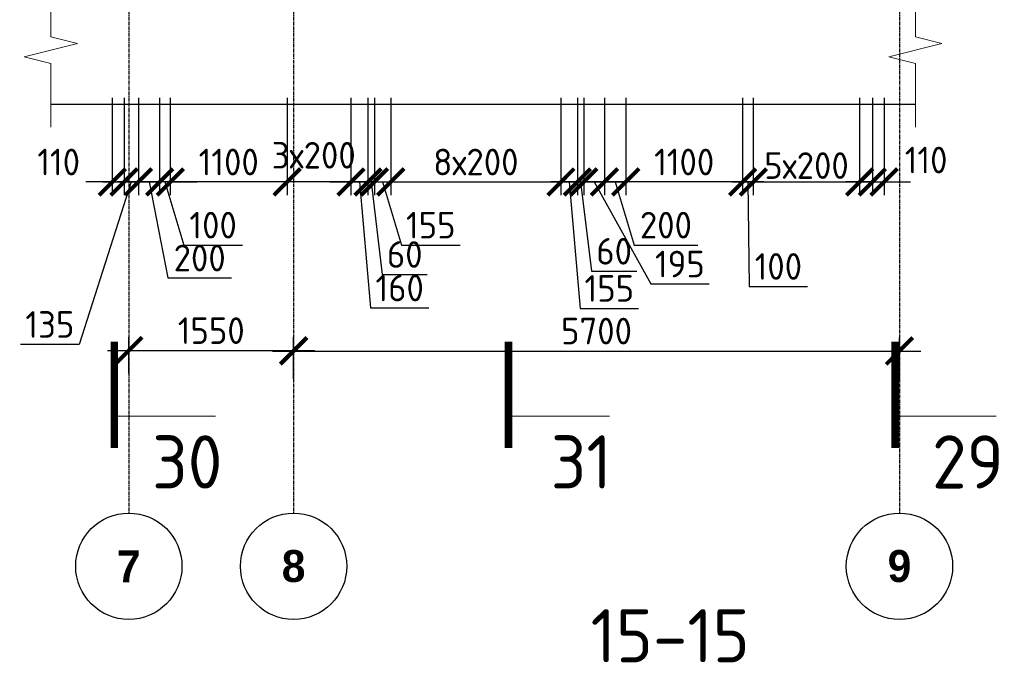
# Model space of a CAD drawing. Header units: millimetres. Extents: x 376598 to 1249954, y -318491 to -22134.
# Tile 309 of 444: x 677753 to 687016, y -49443 to -43393. Entities that reach past the tile are written whole.
import ezdxf

# ---------------------------------------------------------------- set-up
doc = ezdxf.new("R2010")
doc.units = ezdxf.units.MM
doc.linetypes.add('______5', pattern=[1100, 800, -100, 100, -100])
doc.linetypes.add('осевая', pattern=[50.8, 31.75, -6.35, 6.35, -6.35])
for name, color, linetype, lineweight in [('AF_Stena', 90, 'Continuous', 18), ('Оси', 40, '______5', 18), ('РАЗМЕРЫ', 1, 'Continuous', 9), ('Узлы', 7, 'Continuous', 0)]:
    doc.layers.add(name, color=color, linetype=linetype, lineweight=lineweight)
doc.styles.add('Century Gothic', font='GOTHIC.TTF')
doc.styles.add('GOST-2.304_Type-B', font='GOST_Common.ttf')
doc.dimstyles.new('СПДС', dxfattribs={"dimscale": 100, "dimtxt": 2.5, "dimasz": 2.5, "dimexe": 1.25, "dimexo": 0, "dimtad": 1, "dimdec": 0, "dimtxsty": 'GOST-2.304_Type-B', "dimblk": 'ARCHTICK', "dimcen": 2.5, "dimdle": 2, "dimadec": 0, "dimazin": 2, "dimtfac": 0.75, "dimtdec": 0, "dimtmove": 1, "dimatfit": 3, "dimfxl": 1, "dimtolj": 1, "dimarcsym": 1})

# ---------------------------------------------------------------- blocks, each defined once
blk = doc.blocks.new('_ArchTick')
at = {"color": 0, "linetype": 'ByBlock', "const_width": 0.15}
blk.add_lwpolyline([(-0.5, -0.5), (0.5, 0.5)], dxfattribs=at)
blk = doc.blocks.new('*D2289')
at = {"layer": 'DEFPOINTS', "color": 0, "lineweight": 0, "transparency": 16777216}
for p in [(678624.2, -44127.7), (678734.5, -44127.7), (678734.5, -44918.3)]:
    blk.add_point(p, dxfattribs=at)
at = {"layer": 'РАЗМЕРЫ', "color": 0, "lineweight": -2, "transparency": 16777216}
for p, q in [((678624.2, -44127.7), (678624.2, -45043.3)), ((678734.5, -44127.7), (678734.5, -45043.3)), ((678624.2, -44918.3), (678374.2, -44918.3)), ((678624.2, -44918.3), (678734.5, -44918.3)), ((678734.5, -44918.3), (678984.5, -44918.3))]:
    blk.add_line(p, q, dxfattribs=at)
at = {"layer": 'РАЗМЕРЫ', "color": 0, "lineweight": -2, "transparency": 16777216, "xscale": 250, "yscale": 250, "zscale": 250}
blk.add_blockref('_ArchTick', (678624.2, -44918.3), dxfattribs=at)
at = {"layer": 'РАЗМЕРЫ', "color": 0, "lineweight": -2, "transparency": 16777216, "xscale": 250, "yscale": 250, "zscale": 250, "rotation": 180}
blk.add_blockref('_ArchTick', (678734.5, -44918.3), dxfattribs=at)
at = {"layer": 'РАЗМЕРЫ', "color": 0, "lineweight": 0, "transparency": 16777216, "insert": (678119.5, -44730.8), "char_height": 250, "attachment_point": 5, "style": 'GOST-2.304_Type-B'}
blk.add_mtext('\\A1;110', dxfattribs=at)
blk = doc.blocks.new('*D2290')
at = {"layer": 'DEFPOINTS', "color": 0, "lineweight": 0, "transparency": 16777216}
for p in [(678734.5, -44127.7), (678869.3, -44127.7, -360), (678869.3, -44918.3)]:
    blk.add_point(p, dxfattribs=at)
at = {"layer": 'РАЗМЕРЫ', "color": 0, "lineweight": -2, "transparency": 16777216}
for p, q in [((678734.5, -44127.7), (678734.5, -45043.3)), ((678869.3, -44127.7), (678869.3, -45043.3)), ((678801.9, -44918.3), (678311.7, -46445.5)), ((678534.5, -44918.3), (679069.3, -44918.3)), ((678311.7, -46445.5), (677761.7, -46445.5))]:
    blk.add_line(p, q, dxfattribs=at)
at = {"layer": 'РАЗМЕРЫ', "color": 0, "lineweight": -2, "transparency": 16777216, "xscale": 250, "yscale": 250, "zscale": 250, "rotation": 180}
blk.add_blockref('_ArchTick', (678734.5, -44918.3), dxfattribs=at)
at = {"layer": 'РАЗМЕРЫ', "color": 0, "lineweight": -2, "transparency": 16777216, "xscale": 250, "yscale": 250, "zscale": 250}
blk.add_blockref('_ArchTick', (678869.3, -44918.3), dxfattribs=at)
at = {"layer": 'РАЗМЕРЫ', "color": 0, "lineweight": 0, "transparency": 16777216, "insert": (678036.7, -46258), "char_height": 250, "attachment_point": 5, "style": 'GOST-2.304_Type-B'}
blk.add_mtext('\\A1;135', dxfattribs=at)
blk = doc.blocks.new('*D2291')
at = {"layer": 'DEFPOINTS', "color": 0, "lineweight": 0, "transparency": 16777216}
for p in [(680869.3, -44127.7, -360), (681029.3, -44127.7, -360), (681029.3, -44918.3)]:
    blk.add_point(p, dxfattribs=at)
at = {"layer": 'РАЗМЕРЫ', "color": 0, "lineweight": -2, "transparency": 16777216}
for p, q in [((680869.3, -44127.7), (680869.3, -45043.3)), ((681029.3, -44127.7), (681029.3, -45043.3)), ((680669.3, -44918.3), (681229.3, -44918.3)), ((680949.3, -44918.3), (681052.5, -46102.7)), ((681052.5, -46102.7), (681602.5, -46102.7))]:
    blk.add_line(p, q, dxfattribs=at)
at = {"layer": 'РАЗМЕРЫ', "color": 0, "lineweight": -2, "transparency": 16777216, "xscale": 250, "yscale": 250, "zscale": 250, "rotation": 180}
blk.add_blockref('_ArchTick', (680869.3, -44918.3), dxfattribs=at)
at = {"layer": 'РАЗМЕРЫ', "color": 0, "lineweight": -2, "transparency": 16777216, "xscale": 250, "yscale": 250, "zscale": 250}
blk.add_blockref('_ArchTick', (681029.3, -44918.3), dxfattribs=at)
at = {"layer": 'РАЗМЕРЫ', "color": 0, "lineweight": 0, "transparency": 16777216, "insert": (681327.5, -45915.2), "char_height": 250, "attachment_point": 5, "style": 'GOST-2.304_Type-B'}
blk.add_mtext('\\A1;160', dxfattribs=at)
blk = doc.blocks.new('*D2292')
at = {"layer": 'DEFPOINTS', "color": 0, "lineweight": 0, "transparency": 16777216}
for p in [(681029.3, -44127.7, -360), (681089.7, -44127.7, -360), (681089.7, -44918.3)]:
    blk.add_point(p, dxfattribs=at)
at = {"layer": 'РАЗМЕРЫ', "color": 0, "lineweight": -2, "transparency": 16777216}
for p, q in [((681029.3, -44127.7), (681029.3, -45043.3)), ((681089.7, -44127.7), (681089.7, -45043.3)), ((681029.3, -44918.3), (680779.3, -44918.3)), ((681029.3, -44918.3), (681089.7, -44918.3)), ((681029.3, -44918.3), (681089.7, -44918.3)), ((681059.5, -44918.3), (681162.6, -45787.6)), ((681089.7, -44918.3), (681339.7, -44918.3)), ((681162.6, -45787.6), (681587.6, -45787.6))]:
    blk.add_line(p, q, dxfattribs=at)
at = {"layer": 'РАЗМЕРЫ', "color": 0, "lineweight": -2, "transparency": 16777216, "xscale": 250, "yscale": 250, "zscale": 250}
blk.add_blockref('_ArchTick', (681029.3, -44918.3), dxfattribs=at)
at = {"layer": 'РАЗМЕРЫ', "color": 0, "lineweight": -2, "transparency": 16777216, "xscale": 250, "yscale": 250, "zscale": 250, "rotation": 180}
blk.add_blockref('_ArchTick', (681089.7, -44918.3), dxfattribs=at)
at = {"layer": 'РАЗМЕРЫ', "color": 0, "lineweight": 0, "transparency": 16777216, "insert": (681375.1, -45600.1), "char_height": 250, "attachment_point": 5, "style": 'GOST-2.304_Type-B'}
blk.add_mtext('\\A1;60', dxfattribs=at)
blk = doc.blocks.new('*D2293')
at = {"layer": 'DEFPOINTS', "color": 0, "lineweight": 0, "transparency": 16777216}
for p in [(681089.7, -44127.7, -360), (681244.3, -44127.7, -360), (681244.3, -44918.3)]:
    blk.add_point(p, dxfattribs=at)
at = {"layer": 'РАЗМЕРЫ', "color": 0, "lineweight": -2, "transparency": 16777216}
for p, q in [((681089.7, -44127.7), (681089.7, -45043.3)), ((681244.3, -44127.7), (681244.3, -45043.3)), ((680889.7, -44918.3), (681444.3, -44918.3)), ((681167, -44918.3), (681345.1, -45512)), ((681345.1, -45512), (681895.1, -45512))]:
    blk.add_line(p, q, dxfattribs=at)
at = {"layer": 'РАЗМЕРЫ', "color": 0, "lineweight": -2, "transparency": 16777216, "xscale": 250, "yscale": 250, "zscale": 250, "rotation": 180}
blk.add_blockref('_ArchTick', (681089.7, -44918.3), dxfattribs=at)
at = {"layer": 'РАЗМЕРЫ', "color": 0, "lineweight": -2, "transparency": 16777216, "xscale": 250, "yscale": 250, "zscale": 250}
blk.add_blockref('_ArchTick', (681244.3, -44918.3), dxfattribs=at)
at = {"layer": 'РАЗМЕРЫ', "color": 0, "lineweight": 0, "transparency": 16777216, "insert": (681620.1, -45324.5), "char_height": 250, "attachment_point": 5, "style": 'GOST-2.304_Type-B'}
blk.add_mtext('\\A1;155', dxfattribs=at)
blk = doc.blocks.new('*D2294')
at = {"layer": 'DEFPOINTS', "color": 0, "lineweight": 0, "transparency": 16777216}
for p in [(681244.3, -44127.7, -360), (682844.3, -44127.7, -360), (682844.3, -44918.3)]:
    blk.add_point(p, dxfattribs=at)
at = {"layer": 'РАЗМЕРЫ', "color": 0, "lineweight": -2, "transparency": 16777216}
for p, q in [((681244.3, -44127.7), (681244.3, -45043.3)), ((682844.3, -44127.7), (682844.3, -45043.3)), ((681044.3, -44918.3), (683044.3, -44918.3))]:
    blk.add_line(p, q, dxfattribs=at)
at = {"layer": 'РАЗМЕРЫ', "color": 0, "lineweight": -2, "transparency": 16777216, "xscale": 250, "yscale": 250, "zscale": 250, "rotation": 180}
blk.add_blockref('_ArchTick', (681244.3, -44918.3), dxfattribs=at)
at = {"layer": 'РАЗМЕРЫ', "color": 0, "lineweight": -2, "transparency": 16777216, "xscale": 250, "yscale": 250, "zscale": 250}
blk.add_blockref('_ArchTick', (682844.3, -44918.3), dxfattribs=at)
at = {"layer": 'РАЗМЕРЫ', "color": 0, "lineweight": 0, "transparency": 16777216, "insert": (682044.3, -44730.8), "char_height": 250, "attachment_point": 5, "style": 'GOST-2.304_Type-B'}
blk.add_mtext('\\A1;8х200', dxfattribs=at)
blk = doc.blocks.new('*D2295')
at = {"layer": 'DEFPOINTS', "color": 0, "lineweight": 0, "transparency": 16777216}
for p in [(682844.3, -44127.7, -360), (682999.3, -44127.7, -360), (682999.3, -44918.3)]:
    blk.add_point(p, dxfattribs=at)
at = {"layer": 'РАЗМЕРЫ', "color": 0, "lineweight": -2, "transparency": 16777216}
for p, q in [((682844.3, -44127.7), (682844.3, -45043.3)), ((682999.3, -44127.7), (682999.3, -45043.3)), ((682644.3, -44918.3), (683199.3, -44918.3)), ((682921.8, -44918.3), (683025, -46106.8)), ((683025, -46106.8), (683575, -46106.8))]:
    blk.add_line(p, q, dxfattribs=at)
at = {"layer": 'РАЗМЕРЫ', "color": 0, "lineweight": -2, "transparency": 16777216, "xscale": 250, "yscale": 250, "zscale": 250, "rotation": 180}
blk.add_blockref('_ArchTick', (682844.3, -44918.3), dxfattribs=at)
at = {"layer": 'РАЗМЕРЫ', "color": 0, "lineweight": -2, "transparency": 16777216, "xscale": 250, "yscale": 250, "zscale": 250}
blk.add_blockref('_ArchTick', (682999.3, -44918.3), dxfattribs=at)
at = {"layer": 'РАЗМЕРЫ', "color": 0, "lineweight": 0, "transparency": 16777216, "insert": (683300, -45919.3), "char_height": 250, "attachment_point": 5, "style": 'GOST-2.304_Type-B'}
blk.add_mtext('\\A1;155', dxfattribs=at)
blk = doc.blocks.new('*D2296')
at = {"layer": 'DEFPOINTS', "color": 0, "lineweight": 0, "transparency": 16777216}
for p in [(682999.3, -44127.7, -360), (683059.7, -44127.7, -360), (683059.7, -44918.3)]:
    blk.add_point(p, dxfattribs=at)
at = {"layer": 'РАЗМЕРЫ', "color": 0, "lineweight": -2, "transparency": 16777216}
for p, q in [((682999.3, -44127.7), (682999.3, -45043.3)), ((683059.7, -44127.7), (683059.7, -45043.3)), ((682999.3, -44918.3), (682749.3, -44918.3)), ((682999.3, -44918.3), (683059.7, -44918.3)), ((682999.3, -44918.3), (683059.7, -44918.3)), ((683029.5, -44918.3), (683132.6, -45757.6)), ((683059.7, -44918.3), (683309.7, -44918.3)), ((683132.6, -45757.6), (683557.6, -45757.6))]:
    blk.add_line(p, q, dxfattribs=at)
at = {"layer": 'РАЗМЕРЫ', "color": 0, "lineweight": -2, "transparency": 16777216, "xscale": 250, "yscale": 250, "zscale": 250}
blk.add_blockref('_ArchTick', (682999.3, -44918.3), dxfattribs=at)
at = {"layer": 'РАЗМЕРЫ', "color": 0, "lineweight": -2, "transparency": 16777216, "xscale": 250, "yscale": 250, "zscale": 250, "rotation": 180}
blk.add_blockref('_ArchTick', (683059.7, -44918.3), dxfattribs=at)
at = {"layer": 'РАЗМЕРЫ', "color": 0, "lineweight": 0, "transparency": 16777216, "insert": (683345.1, -45570.1), "char_height": 250, "attachment_point": 5, "style": 'GOST-2.304_Type-B'}
blk.add_mtext('\\A1;60', dxfattribs=at)
blk = doc.blocks.new('*D2297')
at = {"layer": 'DEFPOINTS', "color": 0, "lineweight": 0, "transparency": 16777216}
for p in [(683059.7, -44127.7, -360), (683254.3, -44127.7, -360), (683254.3, -44918.3)]:
    blk.add_point(p, dxfattribs=at)
at = {"layer": 'РАЗМЕРЫ', "color": 0, "lineweight": -2, "transparency": 16777216}
for p, q in [((683059.7, -44127.7), (683059.7, -45043.3)), ((683254.3, -44127.7), (683254.3, -45043.3)), ((682859.7, -44918.3), (683454.3, -44918.3)), ((683157, -44918.3), (683688.9, -45877.3)), ((683688.9, -45877.3), (684238.9, -45877.3))]:
    blk.add_line(p, q, dxfattribs=at)
at = {"layer": 'РАЗМЕРЫ', "color": 0, "lineweight": -2, "transparency": 16777216, "xscale": 250, "yscale": 250, "zscale": 250, "rotation": 180}
blk.add_blockref('_ArchTick', (683059.7, -44918.3), dxfattribs=at)
at = {"layer": 'РАЗМЕРЫ', "color": 0, "lineweight": -2, "transparency": 16777216, "xscale": 250, "yscale": 250, "zscale": 250}
blk.add_blockref('_ArchTick', (683254.3, -44918.3), dxfattribs=at)
at = {"layer": 'РАЗМЕРЫ', "color": 0, "lineweight": 0, "transparency": 16777216, "insert": (683963.9, -45689.8), "char_height": 250, "attachment_point": 5, "style": 'GOST-2.304_Type-B'}
blk.add_mtext('\\A1;195', dxfattribs=at)
blk = doc.blocks.new('*D2298')
at = {"layer": 'DEFPOINTS', "color": 0, "lineweight": 0, "transparency": 16777216}
for p in [(684654.3, -44127.7, -360), (685654.3, -44127.7, -360), (685654.3, -44918.3)]:
    blk.add_point(p, dxfattribs=at)
at = {"layer": 'РАЗМЕРЫ', "color": 0, "lineweight": -2, "transparency": 16777216}
for p, q in [((684654.3, -44127.7), (684654.3, -45043.3)), ((685654.3, -44127.7), (685654.3, -45043.3)), ((684454.3, -44918.3), (685854.3, -44918.3))]:
    blk.add_line(p, q, dxfattribs=at)
at = {"layer": 'РАЗМЕРЫ', "color": 0, "lineweight": -2, "transparency": 16777216, "xscale": 250, "yscale": 250, "zscale": 250, "rotation": 180}
blk.add_blockref('_ArchTick', (684654.3, -44918.3), dxfattribs=at)
at = {"layer": 'РАЗМЕРЫ', "color": 0, "lineweight": -2, "transparency": 16777216, "xscale": 250, "yscale": 250, "zscale": 250}
blk.add_blockref('_ArchTick', (685654.3, -44918.3), dxfattribs=at)
at = {"layer": 'РАЗМЕРЫ', "color": 0, "lineweight": 0, "transparency": 16777216, "insert": (685154.5, -44764.2), "char_height": 250, "attachment_point": 5, "style": 'GOST-2.304_Type-B'}
blk.add_mtext('\\A1;5х200', dxfattribs=at)
blk = doc.blocks.new('*D2299')
at = {"layer": 'DEFPOINTS', "color": 0, "lineweight": 0, "transparency": 16777216}
for p in [(685774.3, -44127.7, -360), (685884.7, -44127.7, -360), (685884.7, -44918.3)]:
    blk.add_point(p, dxfattribs=at)
at = {"layer": 'РАЗМЕРЫ', "color": 0, "lineweight": -2, "transparency": 16777216}
for p, q in [((685774.3, -44127.7), (685774.3, -45043.3)), ((685884.7, -44127.7), (685884.7, -45043.3)), ((685774.3, -44918.3), (685524.3, -44918.3)), ((685774.3, -44918.3), (685884.7, -44918.3)), ((685884.7, -44918.3), (686134.7, -44918.3))]:
    blk.add_line(p, q, dxfattribs=at)
at = {"layer": 'РАЗМЕРЫ', "color": 0, "lineweight": -2, "transparency": 16777216, "xscale": 250, "yscale": 250, "zscale": 250}
blk.add_blockref('_ArchTick', (685774.3, -44918.3), dxfattribs=at)
at = {"layer": 'РАЗМЕРЫ', "color": 0, "lineweight": -2, "transparency": 16777216, "xscale": 250, "yscale": 250, "zscale": 250, "rotation": 180}
blk.add_blockref('_ArchTick', (685884.7, -44918.3), dxfattribs=at)
at = {"layer": 'РАЗМЕРЫ', "color": 0, "lineweight": 0, "transparency": 16777216, "insert": (686280.2, -44712.3), "char_height": 250, "attachment_point": 5, "style": 'GOST-2.304_Type-B'}
blk.add_mtext('\\A1;110', dxfattribs=at)
blk = doc.blocks.new('*D2300')
at = {"layer": 'DEFPOINTS', "color": 0, "lineweight": 0, "transparency": 16777216}
for p in [(684554.3, -44127.7, -200), (684654.3, -44127.7, -200), (684554.3, -44918.3)]:
    blk.add_point(p, dxfattribs=at)
at = {"layer": 'РАЗМЕРЫ', "color": 0, "lineweight": -2, "transparency": 16777216}
for p, q in [((684554.3, -44127.7), (684554.3, -45043.3)), ((684654.3, -44127.7), (684654.3, -45043.3)), ((684554.3, -44918.3), (684304.3, -44918.3)), ((684654.3, -44918.3), (684554.3, -44918.3)), ((684654.3, -44918.3), (684554.3, -44918.3)), ((684604.3, -44918.3), (684615.1, -45900)), ((684654.3, -44918.3), (684904.3, -44918.3)), ((684615.1, -45900), (685165.1, -45900))]:
    blk.add_line(p, q, dxfattribs=at)
at = {"layer": 'РАЗМЕРЫ', "color": 0, "lineweight": -2, "transparency": 16777216, "xscale": 250, "yscale": 250, "zscale": 250}
blk.add_blockref('_ArchTick', (684554.3, -44918.3), dxfattribs=at)
at = {"layer": 'РАЗМЕРЫ', "color": 0, "lineweight": -2, "transparency": 16777216, "xscale": 250, "yscale": 250, "zscale": 250, "rotation": 180}
blk.add_blockref('_ArchTick', (684654.3, -44918.3), dxfattribs=at)
at = {"layer": 'РАЗМЕРЫ', "color": 0, "lineweight": 0, "transparency": 16777216, "insert": (684890.1, -45712.5), "char_height": 250, "attachment_point": 5, "style": 'GOST-2.304_Type-B'}
blk.add_mtext('\\A1;100', dxfattribs=at)
blk = doc.blocks.new('*D2283')
at = {"layer": 'DEFPOINTS', "color": 0, "lineweight": 0, "transparency": 16777216}
for p in [(683454.3, -44127.7, -200), (684554.3, -44127.7, -200), (683454.3, -44918.3)]:
    blk.add_point(p, dxfattribs=at)
at = {"layer": 'РАЗМЕРЫ', "color": 0, "lineweight": -2, "transparency": 16777216}
for p, q in [((683454.3, -44127.7), (683454.3, -45043.3)), ((684554.3, -44127.7), (684554.3, -45043.3)), ((684754.3, -44918.3), (683254.3, -44918.3))]:
    blk.add_line(p, q, dxfattribs=at)
at = {"layer": 'РАЗМЕРЫ', "color": 0, "lineweight": -2, "transparency": 16777216, "xscale": 250, "yscale": 250, "zscale": 250, "rotation": 180}
blk.add_blockref('_ArchTick', (683454.3, -44918.3), dxfattribs=at)
at = {"layer": 'РАЗМЕРЫ', "color": 0, "lineweight": -2, "transparency": 16777216, "xscale": 250, "yscale": 250, "zscale": 250}
blk.add_blockref('_ArchTick', (684554.3, -44918.3), dxfattribs=at)
at = {"layer": 'РАЗМЕРЫ', "color": 0, "lineweight": 0, "transparency": 16777216, "insert": (684004.3, -44730.8), "char_height": 250, "attachment_point": 5, "style": 'GOST-2.304_Type-B'}
blk.add_mtext('\\A1;1100', dxfattribs=at)
blk = doc.blocks.new('*D2284')
at = {"layer": 'DEFPOINTS', "color": 0, "lineweight": 0, "transparency": 16777216}
for p in [(683254.3, -44182.5, 160), (683454.3, -44127.7, -200), (683254.3, -44918.3)]:
    blk.add_point(p, dxfattribs=at)
at = {"layer": 'РАЗМЕРЫ', "color": 0, "lineweight": -2, "transparency": 16777216}
for p, q in [((683254.3, -44182.5), (683254.3, -45043.3)), ((683454.3, -44127.7), (683454.3, -45043.3)), ((683654.3, -44918.3), (683054.3, -44918.3)), ((683354.3, -44918.3), (683532.5, -45512)), ((683532.5, -45512), (684132.5, -45512))]:
    blk.add_line(p, q, dxfattribs=at)
at = {"layer": 'РАЗМЕРЫ', "color": 0, "lineweight": -2, "transparency": 16777216, "xscale": 250, "yscale": 250, "zscale": 250, "rotation": 180}
blk.add_blockref('_ArchTick', (683254.3, -44918.3), dxfattribs=at)
at = {"layer": 'РАЗМЕРЫ', "color": 0, "lineweight": -2, "transparency": 16777216, "xscale": 250, "yscale": 250, "zscale": 250}
blk.add_blockref('_ArchTick', (683454.3, -44918.3), dxfattribs=at)
at = {"layer": 'РАЗМЕРЫ', "color": 0, "lineweight": 0, "transparency": 16777216, "insert": (683832.5, -45324.5), "char_height": 250, "attachment_point": 5, "style": 'GOST-2.304_Type-B'}
blk.add_mtext('\\A1;200', dxfattribs=at)
blk = doc.blocks.new('*D2285')
at = {"layer": 'DEFPOINTS', "color": 0, "lineweight": 0, "transparency": 16777216}
for p in [(680269.3, -44127.7, -200), (680869.3, -44127.7, -200), (680269.3, -44918.3)]:
    blk.add_point(p, dxfattribs=at)
at = {"layer": 'РАЗМЕРЫ', "color": 0, "lineweight": -2, "transparency": 16777216}
for p, q in [((680269.3, -44127.7), (680269.3, -45043.3)), ((680869.3, -44127.7), (680869.3, -45043.3)), ((681069.3, -44918.3), (680069.3, -44918.3))]:
    blk.add_line(p, q, dxfattribs=at)
at = {"layer": 'РАЗМЕРЫ', "color": 0, "lineweight": -2, "transparency": 16777216, "xscale": 250, "yscale": 250, "zscale": 250, "rotation": 180}
blk.add_blockref('_ArchTick', (680269.3, -44918.3), dxfattribs=at)
at = {"layer": 'РАЗМЕРЫ', "color": 0, "lineweight": -2, "transparency": 16777216, "xscale": 250, "yscale": 250, "zscale": 250}
blk.add_blockref('_ArchTick', (680869.3, -44918.3), dxfattribs=at)
at = {"layer": 'РАЗМЕРЫ', "color": 0, "lineweight": 0, "transparency": 16777216, "insert": (680518.9, -44667.3), "char_height": 250, "attachment_point": 5, "style": 'GOST-2.304_Type-B'}
blk.add_mtext('\\A1;3х200', dxfattribs=at)
blk = doc.blocks.new('*D2286')
at = {"layer": 'DEFPOINTS', "color": 0, "lineweight": 0, "transparency": 16777216}
for p in [(679169.3, -44127.7, -200), (680269.3, -44127.7, -200), (679169.3, -44918.3)]:
    blk.add_point(p, dxfattribs=at)
at = {"layer": 'РАЗМЕРЫ', "color": 0, "lineweight": -2, "transparency": 16777216}
for p, q in [((679169.3, -44127.7), (679169.3, -45043.3)), ((680269.3, -44127.7), (680269.3, -45043.3)), ((680469.3, -44918.3), (678969.3, -44918.3))]:
    blk.add_line(p, q, dxfattribs=at)
at = {"layer": 'РАЗМЕРЫ', "color": 0, "lineweight": -2, "transparency": 16777216, "xscale": 250, "yscale": 250, "zscale": 250, "rotation": 180}
blk.add_blockref('_ArchTick', (679169.3, -44918.3), dxfattribs=at)
at = {"layer": 'РАЗМЕРЫ', "color": 0, "lineweight": -2, "transparency": 16777216, "xscale": 250, "yscale": 250, "zscale": 250}
blk.add_blockref('_ArchTick', (680269.3, -44918.3), dxfattribs=at)
at = {"layer": 'РАЗМЕРЫ', "color": 0, "lineweight": 0, "transparency": 16777216, "insert": (679719.3, -44730.8), "char_height": 250, "attachment_point": 5, "style": 'GOST-2.304_Type-B'}
blk.add_mtext('\\A1;1100', dxfattribs=at)
blk = doc.blocks.new('*D2287')
at = {"layer": 'DEFPOINTS', "color": 0, "lineweight": 0, "transparency": 16777216}
for p in [(679069.3, -44127.7, -200), (679169.3, -44127.7, -200), (679069.3, -44918.3)]:
    blk.add_point(p, dxfattribs=at)
at = {"layer": 'РАЗМЕРЫ', "color": 0, "lineweight": -2, "transparency": 16777216}
for p, q in [((679069.3, -44127.7), (679069.3, -45043.3)), ((679169.3, -44127.7), (679169.3, -45043.3)), ((679069.3, -44918.3), (678819.3, -44918.3)), ((679169.3, -44918.3), (679069.3, -44918.3)), ((679169.3, -44918.3), (679069.3, -44918.3)), ((679119.3, -44918.3), (679297.5, -45512)), ((679169.3, -44918.3), (679419.3, -44918.3)), ((679297.5, -45512), (679847.5, -45512))]:
    blk.add_line(p, q, dxfattribs=at)
at = {"layer": 'РАЗМЕРЫ', "color": 0, "lineweight": -2, "transparency": 16777216, "xscale": 250, "yscale": 250, "zscale": 250}
blk.add_blockref('_ArchTick', (679069.3, -44918.3), dxfattribs=at)
at = {"layer": 'РАЗМЕРЫ', "color": 0, "lineweight": -2, "transparency": 16777216, "xscale": 250, "yscale": 250, "zscale": 250, "rotation": 180}
blk.add_blockref('_ArchTick', (679169.3, -44918.3), dxfattribs=at)
at = {"layer": 'РАЗМЕРЫ', "color": 0, "lineweight": 0, "transparency": 16777216, "insert": (679572.5, -45324.5), "char_height": 250, "attachment_point": 5, "style": 'GOST-2.304_Type-B'}
blk.add_mtext('\\A1;100', dxfattribs=at)
blk = doc.blocks.new('*D2288')
at = {"layer": 'DEFPOINTS', "color": 0, "lineweight": 0, "transparency": 16777216}
for p in [(679069.3, -44127.7, -200), (678869.3, -44197.4, 160), (678869.3, -44918.3)]:
    blk.add_point(p, dxfattribs=at)
at = {"layer": 'РАЗМЕРЫ', "color": 0, "lineweight": -2, "transparency": 16777216}
for p, q in [((679069.3, -44127.7), (679069.3, -45043.3)), ((678869.3, -44197.4), (678869.3, -45043.3)), ((679269.3, -44918.3), (678669.3, -44918.3)), ((678969.3, -44918.3), (679146, -45821)), ((679146, -45821), (679746, -45821))]:
    blk.add_line(p, q, dxfattribs=at)
at = {"layer": 'РАЗМЕРЫ', "color": 0, "lineweight": -2, "transparency": 16777216, "xscale": 250, "yscale": 250, "zscale": 250, "rotation": 180}
blk.add_blockref('_ArchTick', (678869.3, -44918.3), dxfattribs=at)
at = {"layer": 'РАЗМЕРЫ', "color": 0, "lineweight": -2, "transparency": 16777216, "xscale": 250, "yscale": 250, "zscale": 250}
blk.add_blockref('_ArchTick', (679069.3, -44918.3), dxfattribs=at)
at = {"layer": 'РАЗМЕРЫ', "color": 0, "lineweight": 0, "transparency": 16777216, "insert": (679446, -45633.5), "char_height": 250, "attachment_point": 5, "style": 'GOST-2.304_Type-B'}
blk.add_mtext('\\A1;200', dxfattribs=at)
blk = doc.blocks.new('NSY101')
at = {"color": 0, "linetype": 'ByBlock', "lineweight": -2}
blk.add_circle((0, 0), 50, dxfattribs=at)
blk = doc.blocks.new('*D2335')
at = {"layer": 'DEFPOINTS', "color": 0, "lineweight": 0, "transparency": 16777216}
for p in [(680329.6, -46503.7), (678779.6, -46720.6), (680329.6, -46768.1)]:
    blk.add_point(p, dxfattribs=at)
at = {"layer": 'РАЗМЕРЫ', "color": 0, "lineweight": -2, "transparency": 16777216}
for p, q in [((678779.6, -46720.6), (678779.6, -46378.7)), ((680329.6, -46768.1), (680329.6, -46378.7)), ((678579.6, -46503.7), (680529.6, -46503.7))]:
    blk.add_line(p, q, dxfattribs=at)
at = {"layer": 'РАЗМЕРЫ', "color": 0, "lineweight": -2, "transparency": 16777216, "xscale": 250, "yscale": 250, "zscale": 250, "rotation": 180}
blk.add_blockref('_ArchTick', (678779.6, -46503.7), dxfattribs=at)
at = {"layer": 'РАЗМЕРЫ', "color": 0, "lineweight": -2, "transparency": 16777216, "xscale": 250, "yscale": 250, "zscale": 250}
blk.add_blockref('_ArchTick', (680329.6, -46503.7), dxfattribs=at)
at = {"layer": 'РАЗМЕРЫ', "color": 0, "lineweight": 0, "transparency": 16777216, "insert": (679554.6, -46316.2), "char_height": 250, "attachment_point": 5, "style": 'GOST-2.304_Type-B'}
blk.add_mtext('\\A1;1550', dxfattribs=at)
blk = doc.blocks.new('*D2336')
at = {"layer": 'DEFPOINTS', "color": 0, "lineweight": 0, "transparency": 16777216}
for p in [(686029.6, -46507.6), (680329.6, -46768.1), (686029.6, -46787.4)]:
    blk.add_point(p, dxfattribs=at)
at = {"layer": 'РАЗМЕРЫ', "color": 0, "lineweight": -2, "transparency": 16777216}
for p, q in [((680329.6, -46768.1), (680329.6, -46382.6)), ((686029.6, -46787.4), (686029.6, -46382.6)), ((680129.6, -46507.6), (686229.6, -46507.6))]:
    blk.add_line(p, q, dxfattribs=at)
at = {"layer": 'РАЗМЕРЫ', "color": 0, "lineweight": -2, "transparency": 16777216, "xscale": 250, "yscale": 250, "zscale": 250, "rotation": 180}
blk.add_blockref('_ArchTick', (680329.6, -46507.6), dxfattribs=at)
at = {"layer": 'РАЗМЕРЫ', "color": 0, "lineweight": -2, "transparency": 16777216, "xscale": 250, "yscale": 250, "zscale": 250}
blk.add_blockref('_ArchTick', (686029.6, -46507.6), dxfattribs=at)
at = {"layer": 'РАЗМЕРЫ', "color": 0, "lineweight": 0, "transparency": 16777216, "insert": (683179.6, -46320.1), "char_height": 250, "attachment_point": 5, "style": 'GOST-2.304_Type-B'}
blk.add_mtext('\\A1;5700', dxfattribs=at)

msp = doc.modelspace()

# ---------------------------------------------------------------- linework, layer by layer
at = {"color": 7, "linetype": 'Continuous', "lineweight": 25, "transparency": 33554687}
msp.add_line((686179.3, -44191.6), (678046.1, -44191.6), dxfattribs=at)
at = {"layer": 'AF_Stena', "lineweight": 20}
for points in [[(678046.1, -43499.4), (678046.1, -43027.6)], [(686179.3, -43499.4), (686179.3, -43027.6)], [(678046.1, -43499.4), (678046.1, -43554.4)], [(686179.3, -43499.4), (686179.3, -43554.4)], [(678296.1, -43616.9), (677796.1, -43741.9)], [(678046.1, -43554.4), (678296.1, -43616.9)], [(686429.3, -43616.9), (685929.3, -43741.9)], [(686179.3, -43554.4), (686429.3, -43616.9)], [(677796.1, -43741.9), (678046.1, -43804.4)], [(678046.1, -43804.4), (678046.1, -43859.4)], [(685929.3, -43741.9), (686179.3, -43804.4)], [(686179.3, -43804.4), (686179.3, -43859.4)], [(678046.1, -43859.4), (678046.1, -44403.5)], [(686179.3, -43859.4), (686179.3, -44403.5)]]:
    msp.add_lwpolyline(points, dxfattribs=at)
at = {"layer": 'Оси', "color": 16, "linetype": 'осевая', "lineweight": 25, "transparency": 33554687}
for p, q in [((678779.6, -37063.1), (678779.6, -48031.1)), ((680329.6, -37063.1), (680329.6, -48031.1)), ((686029.6, -37063.1), (686029.6, -48031.1))]:
    msp.add_line(p, q, dxfattribs=at)
at = {"layer": 'Узлы', "color": 1, "linetype": 'Continuous', "lineweight": 0}
for p, q in [((678644.1, -47120.3), (679594.1, -47120.3)), ((682350.9, -47120.3), (683300.9, -47120.3)), ((685989.1, -47120.3), (686939.1, -47120.3))]:
    msp.add_line(p, q, dxfattribs=at)
at = {"layer": 'Узлы', "color": 1, "linetype": 'Continuous', "lineweight": 0, "const_width": 70}
for points in [[(678644.1, -47420.3), (678644.1, -46420.3)], [(682350.9, -47420.3), (682350.9, -46420.3)], [(685989.1, -47420.3), (685989.1, -46420.3)]]:
    msp.add_lwpolyline(points, dxfattribs=at)

# ---------------------------------------------------------------- block references
at = {"layer": 'Оси', "color": 16, "linetype": 'Continuous', "lineweight": 25, "transparency": 33554687, "xscale": 9.999999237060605, "yscale": 9.999999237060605, "zscale": 9.999999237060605}
for p in [(678779.6, -48531.1), (680329.6, -48531.1), (686029.6, -48531.1)]:
    msp.add_blockref('NSY101', p, dxfattribs=at)

# ---------------------------------------------------------------- texts
at = {"layer": 'Оси', "color": 16, "linetype": 'Continuous', "lineweight": 25, "transparency": 33554687, "char_height": 300, "width": 385, "attachment_point": 5, "style": 'Century Gothic'}
for s, insert in [('\\A1;{\\fCentury Gothic|i0|b1;\\H300.000000;\\W1.000000;\\C16;7}\\P', (678779.6, -48531.1)), ('\\A1;{\\fCentury Gothic|i0|b1;\\H300.000000;\\W1.000000;\\C16;8}\\P', (680329.6, -48531.1)), ('\\A1;{\\fCentury Gothic|i0|b1;\\H300.000000;\\W1.000000;\\C16;9}\\P', (686029.6, -48531.1))]:
    msp.add_mtext(s, dxfattribs=dict(at, insert=insert))
at = {"layer": 'РАЗМЕРЫ', "insert": (683872.1, -49184.6), "char_height": 500, "attachment_point": 5, "style": 'GOST-2.304_Type-B'}
msp.add_mtext_dynamic_manual_height_columns('15-15', width=3941.213, gutter_width=625, heights=[0], dxfattribs=at)
at = {"layer": 'Узлы', "color": 1, "linetype": 'Continuous', "lineweight": 0, "char_height": 500, "attachment_point": 5, "style": 'GOST-2.304_Type-B'}
for s, insert in [('30', (679329.1, -47550.3)), ('31', (683035.9, -47550.3)), ('29', (686674.1, -47550.3))]:
    msp.add_mtext_dynamic_manual_height_columns(s, width=723.88, gutter_width=25, heights=[0], dxfattribs=dict(at, insert=insert))

# ---------------------------------------------------------------- dimensions: what is measured, and where the dimension line sits
at = {"layer": 'РАЗМЕРЫ', "lineweight": 0}
for base, p1, p2, picture, middle in [((678869.3, -44918.3, 360), (678734.5, -44127.7, 360), (678869.3, -44127.7), '*D2290', (678249.2, -46445.5, 360)), ((678734.5, -44918.3, 360), (678624.2, -44127.7, 360), (678734.5, -44127.7, 360), '*D2289', (678119.5, -44918.3, 360)), ((681029.3, -44918.3, 360), (680869.3, -44127.7), (681029.3, -44127.7, 0), '*D2291', (681115, -46102.7, 360)), ((681089.7, -44918.3, 360), (681029.3, -44127.7, 0), (681089.7, -44127.7, 0), '*D2292', (681225.1, -45787.6, 360)), ((682999.3, -44918.3, 360), (682844.3, -44127.7), (682999.3, -44127.7), '*D2295', (683087.5, -46106.8, 360)), ((683059.7, -44918.3, 360), (682999.3, -44127.7), (683059.7, -44127.7), '*D2296', (683195.1, -45757.6, 360)), ((683254.3, -44918.3, 360), (683059.7, -44127.7), (683254.3, -44127.7), '*D2297', (683751.4, -45877.3, 360)), ((685884.7, -44918.3, 360), (685774.3, -44127.7), (685884.7, -44127.7), '*D2299', (686280.2, -44899.8, 360))]:
    dim = msp.add_linear_dim(base=base, p1=p1, p2=p2, dimstyle='СПДС', dxfattribs=at)
    dim.commit()
    dim.dimension.update_dxf_attribs({"geometry": picture, "text_midpoint": middle, "dimtype": 160})
at = {"layer": 'РАЗМЕРЫ', "color": 1, "lineweight": 0}
for base, p1, p2, picture, middle in [((678869.3, -44918.3, 200), (679069.3, -44127.7), (678869.3, -44197.4, 360), '*D2288', (679208.5, -45821, 200)), ((684554.3, -44918.3, 200), (684654.3, -44127.7), (684554.3, -44127.7), '*D2300', (684677.6, -45900, 200))]:
    dim = msp.add_linear_dim(base=base, p1=p1, p2=p2, dimstyle='СПДС', dxfattribs=at)
    dim.commit()
    dim.dimension.update_dxf_attribs({"geometry": picture, "text_midpoint": middle, "dimtype": 160})
for base, p1, p2, picture, middle in [((679069.3, -44918.3, 200), (679169.3, -44127.7), (679069.3, -44127.7), '*D2287', (679360, -45324.5, 200)), ((679169.3, -44918.3, 200), (680269.3, -44127.7), (679169.3, -44127.7), '*D2286', (679719.3, -44730.8, 200)), ((683254.3, -44918.3, 200), (683454.3, -44127.7), (683254.3, -44182.5, 360), '*D2284', (683595, -45324.5, 200)), ((683454.3, -44918.3, 200), (684554.3, -44127.7), (683454.3, -44127.7), '*D2283', (684004.3, -44730.8, 200)), ((680329.6, -46503.7), (678779.6, -46720.6), (680329.6, -46768.1), '*D2335', (679554.6, -46316.2)), ((686029.6, -46507.6), (680329.6, -46768.1), (686029.6, -46787.4), '*D2336', (683179.6, -46320.1))]:
    dim = msp.add_linear_dim(base=base, p1=p1, p2=p2, dimstyle='СПДС', dxfattribs=at)
    dim.commit()
    dim.dimension.update_dxf_attribs({"geometry": picture, "text_midpoint": middle})
dim = msp.add_linear_dim(base=(680269.3, -44918.3, 200), p1=(680869.3, -44127.7), p2=(680269.3, -44127.7), text='3х200', dimstyle='СПДС', dxfattribs=at)
dim.commit()
dim.dimension.update_dxf_attribs({"geometry": '*D2285', "text_midpoint": (680518.9, -44854.8, 200), "dimtype": 160})
at = {"layer": 'РАЗМЕРЫ', "lineweight": 0}
dim = msp.add_linear_dim(base=(681244.3, -44918.3, 360), p1=(681089.7, -44127.7, 0), p2=(681244.3, -44127.7), dimstyle='СПДС', dxfattribs=at)
dim.commit()
dim.dimension.update_dxf_attribs({"geometry": '*D2293', "text_midpoint": (681407.6, -45324.5, 360)})
dim = msp.add_linear_dim(base=(682844.3, -44918.3, 360), p1=(681244.3, -44127.7), p2=(682844.3, -44127.7), text='8х200', dimstyle='СПДС', dxfattribs=at)
dim.commit()
dim.dimension.update_dxf_attribs({"geometry": '*D2294', "text_midpoint": (682044.3, -44730.8, 360)})
dim = msp.add_linear_dim(base=(685654.3, -44918.3, 360), p1=(684654.3, -44127.7), p2=(685654.3, -44127.7), text='5х200', dimstyle='СПДС', dxfattribs=at)
dim.commit()
dim.dimension.update_dxf_attribs({"geometry": '*D2298', "text_midpoint": (685154.5, -44951.7, 360), "dimtype": 160})

doc.saveas('drawing.dxf')
